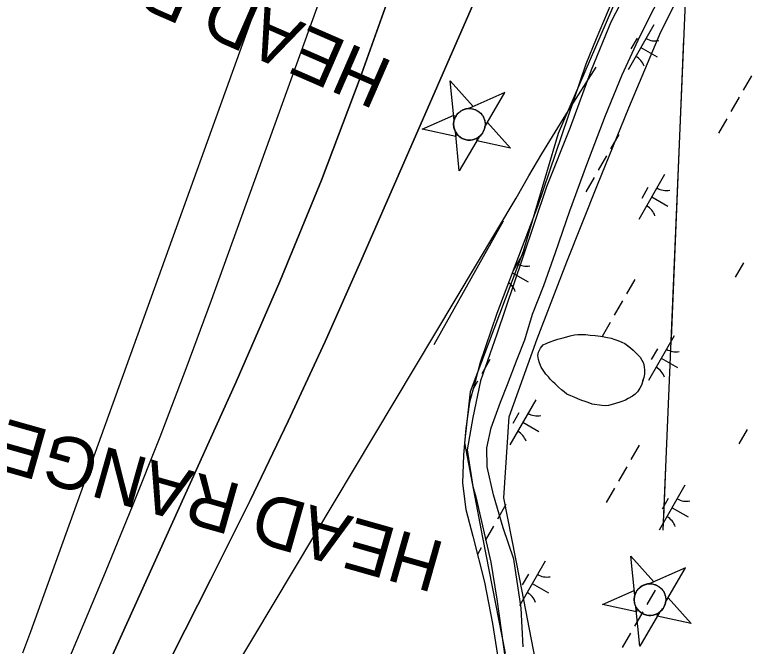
# Model space of a CAD drawing. Extents: x 3930721 to 3950824, y 220441 to 242861.
# Drawn here: x 3943145 to 3943853, y 234878 to 235489 of the extents above; entities that cross this region are included whole.
import ezdxf

# ---------------------------------------------------------------- set-up
doc = ezdxf.new("R2010")
doc.units = 0
for name, color, linetype in [('V-CHAN-NAID', 7, 'Continuous'), ('V-RIVR-EDGE', 7, 'Continuous'), ('V-RIVR-JETY', 7, 'Continuous'), ('V-RIVR-RANG', 7, 'Continuous'), ('V-RRAP-FSHR', 7, 'Continuous'), ('V-TOPO-DPTH', 7, 'Continuous'), ('V-TOPO-MAJR', 7, 'Continuous'), ('V-TOPO-MINR', 7, 'Continuous'), ('V-TOPO-SHOR', 7, 'Continuous'), ('V-WETL-SWMP', 7, 'Continuous')]:
    doc.layers.add(name, color=color, linetype=linetype)

msp = doc.modelspace()

# ---------------------------------------------------------------- linework, layer by layer
at = {"layer": 'V-CHAN-NAID'}
for points in [[(3943569.88, 235387.16), (3943566.02, 235425.21), (3943588.31, 235400.27), (3943583.92, 235398.34), (3943583.35, 235398.3), (3943582.2, 235398.16), (3943581.28, 235397.99), (3943580.27, 235397.73), (3943579.38, 235397.43), (3943578.52, 235397.09), (3943577.74, 235396.73), (3943576.87, 235396.26), (3943576.05, 235395.74), (3943575.25, 235395.16), (3943574.65, 235394.67), (3943574.02, 235394.1), (3943573.22, 235393.27), (3943572.72, 235392.68), (3943572.1, 235391.87), (3943571.67, 235391.23), (3943571.2, 235390.42), (3943570.82, 235389.67), (3943570.47, 235388.89), (3943570.13, 235387.98)], [(3943599.68, 235380.71), (3943618.92, 235413.77), (3943583.92, 235398.34), (3943585.03, 235398.35), (3943585.94, 235398.29), (3943587, 235398.16), (3943588.06, 235397.95), (3943588.72, 235397.78), (3943589.52, 235397.54), (3943590.21, 235397.28), (3943590.95, 235396.97), (3943591.73, 235396.58), (3943592.42, 235396.2), (3943593.29, 235395.63), (3943593.95, 235395.15), (3943594.81, 235394.43), (3943595.52, 235393.75), (3943596.19, 235393.02), (3943596.75, 235392.32), (3943597.26, 235391.61), (3943597.73, 235390.87), (3943598.22, 235389.98), (3943598.6, 235389.17), (3943598.9, 235388.42), (3943599.15, 235387.7), (3943599.4, 235386.8), (3943599.56, 235386.1), (3943599.74, 235385.01), (3943599.82, 235384.27), (3943599.86, 235383.27), (3943599.84, 235382.28), (3943599.78, 235381.49)], [(3943571, 235376.13), (3943571.48, 235371.36), (3943538.78, 235378.43), (3943569.39, 235391.93), (3943569.88, 235387.16), (3943569.67, 235386.32), (3943569.51, 235385.48), (3943569.37, 235384.32), (3943569.32, 235383.35), (3943569.34, 235382.26), (3943569.44, 235381.2), (3943569.59, 235380.22), (3943569.78, 235379.37), (3943570.05, 235378.42), (3943570.36, 235377.55), (3943570.72, 235376.7)], [(3943599.68, 235380.71), (3943602.09, 235384.86), (3943624.38, 235359.92), (3943591.69, 235366.99), (3943594.1, 235371.13), (3943594.74, 235371.67), (3943595.53, 235372.43), (3943596.23, 235373.2), (3943596.87, 235374.01), (3943597.21, 235374.49), (3943597.63, 235375.13), (3943598.06, 235375.88), (3943598.37, 235376.49), (3943598.75, 235377.37), (3943599, 235378.01), (3943599.27, 235378.88), (3943599.47, 235379.65), (3943599.59, 235380.18)], [(3943594.1, 235371.13), (3943574.86, 235338.08), (3943571, 235376.13), (3943571.42, 235375.37), (3943571.97, 235374.48), (3943572.48, 235373.78), (3943573.15, 235372.97), (3943573.79, 235372.29), (3943574.4, 235371.71), (3943575.18, 235371.06), (3943575.82, 235370.58), (3943576.75, 235369.98), (3943577.65, 235369.48), (3943578.66, 235369.01), (3943579.49, 235368.69), (3943580.58, 235368.35), (3943581.66, 235368.1), (3943582.71, 235367.93), (3943583.5, 235367.85), (3943584.58, 235367.81), (3943585.59, 235367.84), (3943586.63, 235367.95), (3943587.61, 235368.11), (3943588.52, 235368.33), (3943589.59, 235368.65), (3943590.64, 235369.06), (3943591.56, 235369.5), (3943592.52, 235370.03), (3943593.22, 235370.48)], [(3943744.46, 234927.72), (3943740.6, 234965.77), (3943762.9, 234940.83), (3943758.51, 234938.9), (3943757.93, 234938.86), (3943756.78, 234938.72), (3943755.87, 234938.55), (3943754.85, 234938.29), (3943753.96, 234938), (3943753.1, 234937.65), (3943752.32, 234937.29), (3943751.46, 234936.82), (3943750.64, 234936.3), (3943749.84, 234935.72), (3943749.24, 234935.24), (3943748.6, 234934.66), (3943747.81, 234933.84), (3943747.3, 234933.24), (3943746.69, 234932.43), (3943746.26, 234931.79), (3943745.79, 234930.98), (3943745.4, 234930.23), (3943745.05, 234929.45), (3943744.72, 234928.54)], [(3943774.26, 234921.28), (3943793.51, 234954.33), (3943758.51, 234938.9), (3943759.61, 234938.91), (3943760.52, 234938.85), (3943761.58, 234938.72), (3943762.65, 234938.51), (3943763.31, 234938.34), (3943764.11, 234938.1), (3943764.79, 234937.84), (3943765.53, 234937.53), (3943766.31, 234937.14), (3943767, 234936.76), (3943767.88, 234936.19), (3943768.53, 234935.71), (3943769.39, 234935), (3943770.11, 234934.31), (3943770.77, 234933.58), (3943771.34, 234932.88), (3943771.85, 234932.17), (3943772.31, 234931.43), (3943772.8, 234930.54), (3943773.18, 234929.73), (3943773.49, 234928.98), (3943773.73, 234928.26), (3943773.99, 234927.36), (3943774.15, 234926.66), (3943774.33, 234925.57), (3943774.4, 234924.83), (3943774.45, 234923.83), (3943774.43, 234922.84), (3943774.36, 234922.05)], [(3943745.58, 234916.69), (3943746.07, 234911.92), (3943713.37, 234919), (3943743.98, 234932.49), (3943744.46, 234927.72), (3943744.25, 234926.88), (3943744.1, 234926.04), (3943743.96, 234924.88), (3943743.91, 234923.91), (3943743.93, 234922.82), (3943744.02, 234921.76), (3943744.18, 234920.78), (3943744.36, 234919.93), (3943744.64, 234918.98), (3943744.95, 234918.11), (3943745.31, 234917.26)], [(3943774.26, 234921.28), (3943776.68, 234925.42), (3943798.97, 234900.48), (3943766.27, 234907.55), (3943768.68, 234911.69), (3943769.33, 234912.23), (3943770.12, 234912.99), (3943770.82, 234913.76), (3943771.46, 234914.57), (3943771.8, 234915.05), (3943772.22, 234915.69), (3943772.64, 234916.44), (3943772.95, 234917.05), (3943773.34, 234917.93), (3943773.58, 234918.58), (3943773.86, 234919.44), (3943774.06, 234920.21), (3943774.17, 234920.74)], [(3943768.68, 234911.69), (3943749.44, 234878.64), (3943745.58, 234916.69), (3943746, 234915.93), (3943746.56, 234915.04), (3943747.07, 234914.34), (3943747.73, 234913.53), (3943748.37, 234912.85), (3943748.99, 234912.27), (3943749.77, 234911.62), (3943750.4, 234911.14), (3943751.33, 234910.54), (3943752.23, 234910.04), (3943753.24, 234909.57), (3943754.07, 234909.25), (3943755.16, 234908.91), (3943756.25, 234908.66), (3943757.3, 234908.49), (3943758.08, 234908.41), (3943759.16, 234908.37), (3943760.18, 234908.41), (3943761.22, 234908.51), (3943762.2, 234908.67), (3943763.11, 234908.89), (3943764.18, 234909.21), (3943765.22, 234909.62), (3943766.15, 234910.06), (3943767.11, 234910.59), (3943767.81, 234911.04)]]:
    msp.add_lwpolyline(points, close=True, dxfattribs=at)
for centre in [(3943584.59, 235383.08), (3943759.18, 234923.64)]:
    msp.add_circle(centre, 15.27, dxfattribs=at)
at = {"layer": 'V-RIVR-EDGE'}
msp.add_lwpolyline([(3943855.46, 235692.96), (3943812.96, 235631.56), (3943768.87, 235583.54), (3943727.16, 235505.61), (3943670.48, 235374.16), (3943636.63, 235260.02), (3943585.47, 235124.63), (3943579.96, 235075.03), (3943597.27, 234983.72), (3943619.31, 234871.95)], dxfattribs=at)
at = {"layer": 'V-RIVR-JETY'}
for points in [[(3944042.6, 236052.65), (3944009.23, 235982.35), (3943954.98, 235869.72), (3943928.49, 235817.7), (3943901.24, 235766.86), (3943884.04, 235737.39), (3943862.07, 235701.33), (3943830.11, 235649.39), (3943806.25, 235618.44), (3943781.25, 235589.45), (3943762.43, 235556.09), (3943739.65, 235517.7), (3943721.2, 235481.99), (3943702.21, 235435.34), (3943681.94, 235380.11), (3943659.28, 235322.57), (3943636.09, 235253.7)], [(3943667.82, 235259.14), (3943681.65, 235299.6), (3943698.27, 235344.33), (3943716.09, 235391.77), (3943732.24, 235431.03), (3943747.93, 235464.44), (3943760.78, 235490.45), (3943776.82, 235520.73), (3943797.24, 235557.98), (3943820.74, 235591.27), (3943838.64, 235614.1), (3943859.69, 235639.61), (3943871.67, 235659.39), (3943895.74, 235705.58), (3943918.97, 235747.87), (3943940.49, 235779.63), (3943961.75, 235820.78), (3943974.23, 235847.97), (3943989.16, 235882.95), (3944009.62, 235923.33), (3944029.3, 235962.93), (3944042.6, 235993.24), (3944058.3, 236027.82), (3944072.73, 236055.38)], [(3943636.58, 234878.09), (3943634.73, 234915.25), (3943627.54, 234962.64), (3943617.39, 234992.87), (3943608.05, 235025.04), (3943601.76, 235052.09), (3943601.61, 235070.46), (3943605.78, 235089.55), (3943614.71, 235114.45), (3943621.58, 235131.56), (3943630.89, 235156.05), (3943638.17, 235174.72), (3943645.54, 235199.63), (3943656.46, 235227.24), (3943667.82, 235259.14)], [(3943636.09, 235253.7), (3943611.28, 235180.16), (3943595.44, 235135.03), (3943587.93, 235099.56), (3943582.44, 235068.37), (3943587.83, 235033.12), (3943590.82, 235022.92), (3943605.23, 234959.8), (3943611.01, 234924.16), (3943621.36, 234850.16)]]:
    msp.add_lwpolyline(points, dxfattribs=at)
at = {"layer": 'V-RIVR-RANG'}
for points in [[(3943812.56, 235958.75), (3943771.74, 234990.89)], [(3943812.56, 235958.75), (3943771.74, 234990.89)], [(3943791.77, 235465.76), (3943779.54, 235176.01)], [(3943774.28, 235051.12), (3943772.24, 235002.88)]]:
    msp.add_lwpolyline(points, dxfattribs=at)
at = {"layer": 'V-RRAP-FSHR'}
msp.add_lwpolyline([(3943394.89, 234070.29), (3943426.5, 234143.99), (3943457.12, 234217.69), (3943488.24, 234291.39), (3943519.3, 234365.11), (3943550.3, 234438.97), (3943580.76, 234512.84), (3943648.15, 234785.1), (3943648.44, 234864.92), (3943633.27, 234943.44), (3943617.88, 235021.95), (3943622.99, 235100.33), (3943650.17, 235175.57), (3943678.91, 235250.22), (3943708.39, 235324.59), (3943738.82, 235398.88), (3943769.61, 235472.4), (3943805.37, 235543.86), (3943853.21, 235607.92), (3943894.85, 235676.65)], dxfattribs=at)
at = {"layer": 'V-TOPO-DPTH'}
for points in [[(3943179.88, 234824.29), (3943232.68, 234950.16), (3943259.5, 235015.48), (3943285.65, 235081.06), (3943310.8, 235147.02), (3943335.29, 235213.25), (3943531.31, 235756.09), (3943532.48, 235759.61), (3943533.51, 235763.16), (3943534.35, 235766.76), (3943535.06, 235770.39), (3943535.7, 235774.05), (3943536.39, 235777.69), (3943537.14, 235781.32), (3943537.94, 235784.95), (3943552.76, 235850.01), (3943561.96, 235885.85), (3943572.43, 235921.27), (3943584.8, 235956.08), (3943598.44, 235990.47), (3943643.77, 236096.25)], [(3943179.88, 234824.29), (3943232.68, 234950.16), (3943259.5, 235015.48), (3943285.65, 235081.06), (3943310.8, 235147.02), (3943335.29, 235213.25), (3943531.31, 235756.09), (3943532.48, 235759.61), (3943533.51, 235763.16), (3943534.35, 235766.76), (3943535.06, 235770.39), (3943535.7, 235774.05), (3943536.39, 235777.69), (3943537.14, 235781.32), (3943537.94, 235784.95), (3943552.76, 235850.01), (3943561.96, 235885.85), (3943572.43, 235921.27), (3943584.8, 235956.08), (3943598.44, 235990.47), (3943643.77, 236096.25)], [(3943216.56, 234819.2), (3943359.15, 235134.28), (3943401.32, 235231.27), (3943441.56, 235329.02), (3943478.89, 235427.92), (3943514.29, 235527.58), (3943575.91, 235709.59), (3943577.95, 235718.79), (3943578.67, 235727.96), (3943577.43, 235737.07), (3943574.87, 235746.15), (3943569.47, 235759.54), (3943568.79, 235761.9), (3943568.42, 235764.28), (3943568.97, 235769.1), (3943622.03, 235955.37), (3943631.55, 235986.58), (3943641.84, 236017.52), (3943653.27, 236048.05)], [(3943653.27, 236048.05), (3943641.84, 236017.52), (3943631.55, 235986.58), (3943622.03, 235955.37), (3943568.97, 235769.1), (3943568.42, 235764.28), (3943568.79, 235761.9), (3943569.47, 235759.54), (3943574.87, 235746.15), (3943577.43, 235737.07), (3943578.67, 235727.96), (3943577.95, 235718.79), (3943575.91, 235709.59), (3943514.29, 235527.58), (3943478.89, 235427.92), (3943441.56, 235329.02), (3943401.32, 235231.27), (3943359.15, 235134.28), (3943216.56, 234819.2)], [(3943627.99, 235590.24), (3943479.74, 235250.68), (3943445.06, 235173.13), (3943409.48, 235096.01), (3943372.54, 235019.54), (3943334.7, 234943.48), (3943259.64, 234795.89)]]:
    msp.add_lwpolyline(points, dxfattribs=at)
at = {"layer": 'V-TOPO-MAJR'}
msp.add_lwpolyline([(3943152.68, 234872.03), (3943156.58, 234882.39), (3943160.4, 234892.78), (3943486.23, 235796.55), (3943486.75, 235798.6), (3943486.93, 235799.43), (3943487.03, 235799.84), (3943489.01, 235807.73), (3943490.18, 235812.06), (3943491.45, 235816.36), (3943492.88, 235820.61), (3943494.42, 235824.82), (3943575.92, 236036.42), (3943583.62, 236056.56)], dxfattribs=at)
at = {"layer": 'V-TOPO-MINR'}
for points in [[(3943179.88, 234824.29), (3943232.68, 234950.16), (3943259.5, 235015.48), (3943285.65, 235081.06), (3943310.8, 235147.02), (3943335.29, 235213.25), (3943531.31, 235756.09), (3943532.48, 235759.61), (3943533.51, 235763.16), (3943534.35, 235766.76), (3943535.06, 235770.39), (3943535.7, 235774.05), (3943536.39, 235777.69), (3943537.14, 235781.32), (3943537.94, 235784.95), (3943552.76, 235850.01), (3943561.96, 235885.85), (3943572.43, 235921.27), (3943584.8, 235956.08), (3943598.44, 235990.47), (3943643.77, 236096.25)], [(3943216.56, 234819.2), (3943359.15, 235134.28), (3943401.32, 235231.27), (3943441.56, 235329.02), (3943478.89, 235427.92), (3943514.29, 235527.58), (3943575.91, 235709.59), (3943577.95, 235718.79), (3943578.67, 235727.96), (3943577.43, 235737.07), (3943574.87, 235746.15), (3943569.47, 235759.54), (3943568.79, 235761.9), (3943568.42, 235764.28), (3943568.97, 235769.1), (3943622.03, 235955.37), (3943631.55, 235986.58), (3943641.84, 236017.52), (3943653.27, 236048.05)], [(3943812.56, 235958.75), (3943771.74, 234990.89)], [(3943259.64, 234795.89), (3943334.7, 234943.48), (3943372.54, 235019.54), (3943409.48, 235096.01), (3943445.06, 235173.13), (3943479.74, 235250.68), (3943627.99, 235590.24)], [(3942982.45, 233802.83), (3943295.16, 234752.42), (3943296.06, 234754.92), (3943297.38, 234756.19), (3943629.76, 235311.77), (3943642.01, 235333.22), (3943654.51, 235354.54), (3943667.37, 235375.63), (3943680.48, 235396.58), (3943707.06, 235438.26)], [(3943550.48, 235170.12), (3943617.46, 235289.8)]]:
    msp.add_lwpolyline(points, dxfattribs=at)
at = {"layer": 'V-TOPO-SHOR'}
msp.add_lwpolyline([(3943703.35, 235112.63), (3943699.5, 235114.07), (3943696.48, 235115.21), (3943693.45, 235116.08), (3943689.6, 235117.79), (3943686.03, 235119.22), (3943682.73, 235120.65), (3943678.88, 235122.36), (3943676.14, 235124.33), (3943673.68, 235126.29), (3943670.68, 235129.1), (3943667.68, 235132.18), (3943665.21, 235134.15), (3943663.03, 235136.39), (3943661.13, 235138.9), (3943658.41, 235141.7), (3943655.96, 235145.33), (3943654.07, 235148.39), (3943652.47, 235152.56), (3943651.41, 235155.89), (3943650.9, 235159.49), (3943651.5, 235162.8), (3943653.48, 235166.65), (3943656.02, 235169.93), (3943658.8, 235171.27), (3943662.69, 235172.88), (3943666.3, 235174.21), (3943670.19, 235175.55), (3943675.18, 235176.59), (3943678.79, 235177.64), (3943682.12, 235178.7), (3943686.27, 235179.48), (3943689.6, 235179.99), (3943692.91, 235179.94), (3943696.78, 235179.89), (3943701.48, 235179.28), (3943706.17, 235178.94), (3943711.41, 235178.32), (3943715, 235177.71), (3943718.03, 235177.12), (3943721.61, 235176.25), (3943725.19, 235175.09), (3943728.22, 235174.22), (3943732.07, 235172.51), (3943734.81, 235171.09), (3943737.55, 235169.12), (3943740.29, 235167.15), (3943743.02, 235164.9), (3943745.21, 235162.66), (3943747.39, 235160.15), (3943749.57, 235157.91), (3943751.46, 235155.12), (3943752.8, 235152.06), (3943753.59, 235148.73), (3943753.82, 235145.41), (3943753.77, 235141.54), (3943753.18, 235138.23), (3943752.02, 235134.65), (3943750.87, 235131.08), (3943749.45, 235128.05), (3943747.19, 235124.49), (3943744.95, 235122.31), (3943742.43, 235120.13), (3943738.25, 235117.97), (3943735.47, 235116.35), (3943732.14, 235115.29), (3943729.08, 235114.23), (3943726.03, 235113.16), (3943722.7, 235112.1), (3943719.09, 235111.32), (3943716.05, 235111.08), (3943712.74, 235111.4), (3943703.35, 235112.63)], dxfattribs=at)
at = {"layer": 'V-WETL-SWMP'}
for p, q in [((3943721.47, 235499.1), (3943707.21, 235465.84)), ((3943762.92, 235479.11), (3943738.07, 235435.72)), ((3943707.21, 235465.84), (3943697.2, 235441.1)), ((3943746.79, 235466.46), (3943740.82, 235456.04)), ((3943750.5, 235457.41), (3943766.12, 235448.47)), ((3943697.2, 235441.1), (3943650.6, 235303.78)), ((3943857.37, 235430.12), (3943849.41, 235416.23)), ((3943845.44, 235409.29), (3943837.49, 235395.41)), ((3943833.51, 235388.46), (3943825.56, 235374.58)), ((3943729.13, 235373.39), (3943721.18, 235359.51)), ((3943717.2, 235352.57), (3943709.25, 235338.68)), ((3943705.28, 235331.74), (3943697.32, 235317.85)), ((3943773.4, 235334.55), (3943748.55, 235291.16)), ((3943757.26, 235321.9), (3943751.3, 235311.49)), ((3943760.97, 235312.86), (3943776.59, 235303.91)), ((3943650.6, 235303.78), (3943611.08, 235200.1)), ((3943638.21, 235261.34), (3943626.9, 235241.6)), ((3943849.62, 235249.07), (3943841.67, 235235.19)), ((3943626.09, 235239.47), (3943641.4, 235230.7)), ((3943744.58, 235233.17), (3943736.62, 235219.29)), ((3943732.65, 235212.35), (3943724.7, 235198.46)), ((3943611.08, 235200.1), (3943594.69, 235151.94)), ((3943720.72, 235191.52), (3943713, 235178.05)), ((3943682.12, 235178.7), (3943686.27, 235179.48)), ((3943686.27, 235179.48), (3943689.6, 235179.99)), ((3943689.6, 235179.99), (3943696.78, 235179.89)), ((3943696.78, 235179.89), (3943701.47, 235179.28)), ((3943701.47, 235179.28), (3943706.17, 235178.94)), ((3943658.8, 235171.27), (3943662.69, 235172.88)), ((3943662.69, 235172.88), (3943666.3, 235174.21)), ((3943666.3, 235174.21), (3943670.19, 235175.54)), ((3943670.19, 235175.54), (3943675.18, 235176.58)), ((3943675.18, 235176.58), (3943678.79, 235177.64)), ((3943678.79, 235177.64), (3943682.12, 235178.7)), ((3943706.17, 235178.94), (3943711.41, 235178.32)), ((3943711.41, 235178.32), (3943715, 235177.71)), ((3943715, 235177.71), (3943718.03, 235177.12)), ((3943718.03, 235177.12), (3943721.61, 235176.25)), ((3943721.61, 235176.25), (3943725.19, 235175.09)), ((3943725.19, 235175.09), (3943728.22, 235174.22)), ((3943728.22, 235174.22), (3943732.07, 235172.51)), ((3943732.07, 235172.51), (3943734.81, 235171.09)), ((3943782.55, 235178.67), (3943757.7, 235135.29)), ((3943651.5, 235162.8), (3943653.48, 235166.65)), ((3943653.48, 235166.65), (3943656.02, 235169.93)), ((3943656.02, 235169.93), (3943658.8, 235171.27)), ((3943734.81, 235171.09), (3943740.29, 235167.15)), ((3943740.29, 235167.15), (3943743.02, 235164.9)), ((3943743.02, 235164.9), (3943745.21, 235162.66)), ((3943766.41, 235166.02), (3943760.45, 235155.61)), ((3943650.9, 235159.49), (3943651.5, 235162.8)), ((3943651.41, 235155.89), (3943650.9, 235159.49)), ((3943745.21, 235162.66), (3943747.38, 235160.15)), ((3943747.38, 235160.15), (3943749.57, 235157.91)), ((3943749.57, 235157.91), (3943751.46, 235155.12)), ((3943594.69, 235151.94), (3943589.44, 235131.83)), ((3943604.41, 235155.62), (3943596.46, 235141.74)), ((3943652.47, 235152.56), (3943651.41, 235155.89)), ((3943654.07, 235148.39), (3943652.47, 235152.56)), ((3943751.46, 235155.12), (3943752.81, 235152.06)), ((3943752.81, 235152.06), (3943753.59, 235148.73)), ((3943770.12, 235156.98), (3943785.74, 235148.03)), ((3943655.96, 235145.33), (3943654.07, 235148.39)), ((3943658.41, 235141.7), (3943655.96, 235145.33)), ((3943753.59, 235148.73), (3943753.82, 235145.41)), ((3943753.82, 235145.41), (3943753.77, 235141.54)), ((3943661.13, 235138.9), (3943658.41, 235141.7)), ((3943663.03, 235136.39), (3943661.13, 235138.9)), ((3943753.18, 235138.23), (3943750.87, 235131.08)), ((3943753.77, 235141.54), (3943753.18, 235138.23)), ((3943589.44, 235131.83), (3943584.79, 235114.48)), ((3943592.48, 235134.8), (3943588.26, 235127.42)), ((3943665.22, 235134.15), (3943663.03, 235136.39)), ((3943667.68, 235132.18), (3943665.22, 235134.15)), ((3943670.68, 235129.1), (3943667.68, 235132.18)), ((3943750.87, 235131.08), (3943749.45, 235128.05)), ((3943673.68, 235126.29), (3943670.68, 235129.1)), ((3943676.14, 235124.33), (3943673.68, 235126.29)), ((3943678.88, 235122.36), (3943676.14, 235124.33)), ((3943682.73, 235120.65), (3943678.88, 235122.36)), ((3943744.95, 235122.31), (3943742.43, 235120.13)), ((3943747.19, 235124.49), (3943744.95, 235122.31)), ((3943749.45, 235128.05), (3943747.19, 235124.49)), ((3943648.68, 235116.78), (3943623.83, 235073.39)), ((3943686.03, 235119.22), (3943682.73, 235120.65)), ((3943689.6, 235117.79), (3943686.03, 235119.22)), ((3943693.45, 235116.08), (3943689.6, 235117.79)), ((3943696.48, 235115.21), (3943693.45, 235116.08)), ((3943699.5, 235114.07), (3943696.48, 235115.21)), ((3943732.14, 235115.29), (3943726.03, 235113.16)), ((3943735.47, 235116.35), (3943732.14, 235115.29)), ((3943738.25, 235117.97), (3943735.47, 235116.35)), ((3943742.43, 235120.13), (3943738.25, 235117.97)), ((3943584.79, 235114.48), (3943581.14, 235089.1)), ((3943703.35, 235112.63), (3943699.5, 235114.07)), ((3943712.74, 235111.4), (3943703.35, 235112.63)), ((3943716.05, 235111.08), (3943712.74, 235111.4)), ((3943719.09, 235111.32), (3943716.05, 235111.08)), ((3943722.7, 235112.1), (3943719.09, 235111.32)), ((3943726.03, 235113.16), (3943722.7, 235112.1)), ((3943632.54, 235104.13), (3943626.58, 235093.72)), ((3943636.25, 235095.09), (3943651.87, 235086.14)), ((3943581.14, 235089.1), (3943578.87, 235063.69)), ((3943853.13, 235088.03), (3943845.18, 235074.14)), ((3943748.75, 235072.96), (3943740.8, 235059.07)), ((3943578.87, 235063.69), (3943577.95, 235036.06)), ((3943736.83, 235052.13), (3943728.87, 235038.25)), ((3943577.95, 235036.06), (3943581.21, 235010.87)), ((3943724.9, 235031.3), (3943716.95, 235017.42)), ((3943793.02, 235034.12), (3943768.17, 234990.73)), ((3943776.88, 235021.46), (3943770.92, 235011.05)), ((3943581.21, 235010.87), (3943587.77, 234984.8)), ((3943619.86, 235015.41), (3943611.9, 235001.52)), ((3943780.6, 235012.42), (3943796.22, 235003.48)), ((3943607.93, 234994.58), (3943599.98, 234980.7)), ((3943587.77, 234984.8), (3943599.34, 234940.41)), ((3943596, 234973.75), (3943592.32, 234967.33)), ((3943657.83, 234960.91), (3943632.98, 234917.52)), ((3943641.69, 234948.25), (3943635.73, 234937.84)), ((3943599.34, 234940.41), (3943606.83, 234900.51)), ((3943645.4, 234939.21), (3943661.02, 234930.27)), ((3943764.2, 234932.74), (3943756.25, 234918.86)), ((3943752.27, 234911.91), (3943744.32, 234898.03)), ((3943606.83, 234900.51), (3943611.68, 234870.04)), ((3943740.34, 234891.09), (3943732.39, 234877.2))]:
    msp.add_line(p, q, dxfattribs=at)
for centre, start, end in [((3943764.43, 235481.27), 239.42788, 280.97154), ((3943736.98, 235433.33), 19.42788, 60.97154), ((3943774.91, 235336.71), 239.42788, 280.97154), ((3943747.45, 235288.77), 19.42788, 60.97154), ((3943639.71, 235263.5), 239.42788, 280.97154), ((3943612.26, 235215.56), 19.42788, 54.65899), ((3943784.06, 235180.83), 239.42788, 280.97154), ((3943756.6, 235132.89), 19.42788, 60.97154), ((3943650.19, 235118.94), 239.42788, 280.97154), ((3943622.73, 235071), 19.42788, 60.97154), ((3943794.53, 235036.27), 239.42788, 280.97154), ((3943767.08, 234988.34), 19.42788, 60.97154), ((3943659.34, 234963.06), 239.42788, 280.97154), ((3943631.88, 234915.12), 19.42788, 60.97154)]:
    msp.add_arc(centre, 17.62, start, end, dxfattribs=at)

# ---------------------------------------------------------------- texts
at = {"layer": 'V-CHAN-NAID'}
for s, rotation, p in [('HEAD RANGE WEST FRONT (-1.5)', 156.45108, (3943512.46, 235442.88)), ('HEAD RANGE REAR', 164.16761, (3943562.74, 234978.15))]:
    msp.add_text(s, height=50, rotation=rotation, dxfattribs=at).set_placement(p)

doc.saveas('drawing.dxf')
